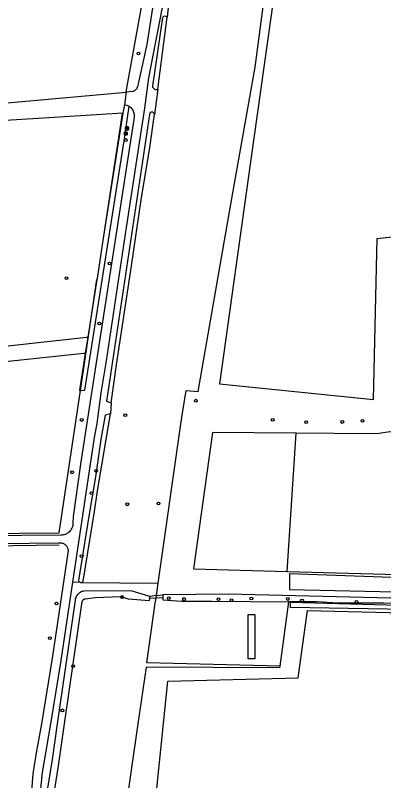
# Model space of a CAD drawing. Extents: x 162722 to 165099, y 384721 to 386283.
# Drawn here: x 164157.6 to 164285.4, y 385230.3 to 385495.9 of the extents above; entities that cross this region are included whole.
import ezdxf

# ---------------------------------------------------------------- set-up
doc = ezdxf.new("R2010")
doc.units = 0
for name, color, linetype in [('IMGEO_Afvalbak', 7, 'Continuous'), ('IMGEO_Bank', 7, 'Continuous'), ('IMGEO_Boom', 7, 'Continuous'), ('IMGEO_Duiker', 7, 'Continuous'), ('IMGEO_Gemengd_bos', 7, 'Continuous'), ('IMGEO_Grasland_overig', 7, 'Continuous'), ('IMGEO_Hek', 7, 'Continuous'), ('IMGEO_Loofbos', 7, 'Continuous'), ('IMGEO_Pand', 7, 'Continuous'), ('IMGEO_Voetpad_halfverhard', 7, 'Continuous'), ('IMGEO_Waterloop', 7, 'Continuous')]:
    doc.layers.add(name, color=color, linetype=linetype)

msp = doc.modelspace()

# ---------------------------------------------------------------- linework, layer by layer
at = {"layer": 'IMGEO_Afvalbak'}
for p, q in [((164195.85, 385456.23), (164195.85, 385457.02)), ((164195.85, 385457.02), (164195.85, 385456.23)), ((164195.95, 385457.12), (164196.74, 385457.12)), ((164196.74, 385457.12), (164195.95, 385457.12)), ((164196.74, 385456.13), (164195.95, 385456.13)), ((164195.95, 385456.13), (164196.74, 385456.13)), ((164196.84, 385457.02), (164196.84, 385456.23)), ((164196.84, 385456.23), (164196.84, 385457.02))]:
    msp.add_line(p, q, dxfattribs=at)
msp.add_lwpolyline([(164195.99, 385456.84), (164196.7, 385456.84), (164196.55, 385456.37), (164196.14, 385456.37), (164195.99, 385456.84)], dxfattribs=at)
for centre, start, end in [((164195.95, 385457.02), 90, 180), ((164195.95, 385457.02), 90, 180), ((164195.95, 385456.23), 180, 270), ((164195.95, 385456.23), 180, 270), ((164196.74, 385457.02), 0, 90), ((164196.74, 385457.02), 360, 90), ((164196.74, 385456.23), 270, 0), ((164196.74, 385456.23), 270, 0)]:
    msp.add_arc(centre, 0.1, start, end, dxfattribs=at)
at = {"layer": 'IMGEO_Bank'}
for p, q in [((164195.44, 385454.42), (164195.44, 385455.26)), ((164195.44, 385455.26), (164195.44, 385454.42)), ((164195.52, 385455.35), (164196.36, 385455.35)), ((164196.36, 385455.35), (164195.52, 385455.35)), ((164195.75, 385454.85), (164195.75, 385454.96)), ((164196.14, 385454.74), (164195.75, 385454.74)), ((164195.79, 385454.96), (164195.79, 385454.85)), ((164196.08, 385454.96), (164195.8, 385454.96)), ((164195.8, 385454.85), (164196.08, 385454.85)), ((164196.09, 385454.85), (164196.09, 385454.96)), ((164196.13, 385454.96), (164196.13, 385454.85)), ((164196.44, 385455.27), (164196.44, 385454.43)), ((164196.44, 385454.43), (164196.44, 385455.27)), ((164196.37, 385454.35), (164195.53, 385454.35)), ((164195.53, 385454.35), (164196.37, 385454.35))]:
    msp.add_line(p, q, dxfattribs=at)
for points in [[(164195.69, 385454.74), (164195.55, 385454.74), (164195.66, 385454.85), (164195.74, 385454.85)], [(164195.74, 385454.96), (164195.66, 385454.96), (164195.66, 385455.13), (164196.22, 385455.13), (164196.22, 385454.96), (164196.14, 385454.96)], [(164195.74, 385454.74), (164195.74, 385454.53), (164195.7, 385454.53), (164195.7, 385454.74)], [(164196.14, 385454.85), (164196.22, 385454.85), (164196.33, 385454.74), (164196.2, 385454.74)], [(164196.19, 385454.74), (164196.19, 385454.53), (164196.15, 385454.53), (164196.15, 385454.74)]]:
    msp.add_lwpolyline(points, dxfattribs=at)
for centre, radius, start, end in [((164195.52, 385455.27), 0.0779, 92.4484, 184.2845), ((164195.52, 385455.27), 0.0779, 92.4484, 184.2845), ((164195.69, 385454.74), 0.00671, 2.8957, 87.1043), ((164195.74, 385454.96), 0.00671, 2.8957, 87.1043), ((164195.74, 385454.85), 0.00671, 272.8957, 357.1043), ((164195.75, 385454.74), 0.00671, 92.8957, 177.1043), ((164195.8, 385454.96), 0.00671, 92.8957, 177.1043), ((164195.8, 385454.85), 0.00671, 182.8957, 267.1043), ((164196.08, 385454.96), 0.00671, 2.8957, 87.1043), ((164196.08, 385454.85), 0.00671, 272.8957, 357.1043), ((164196.14, 385454.96), 0.00671, 92.8957, 177.1043), ((164196.14, 385454.85), 0.00671, 182.8957, 267.1043), ((164196.14, 385454.74), 0.00671, 2.8957, 87.1043), ((164196.2, 385454.74), 0.00671, 92.8957, 177.1043), ((164196.36, 385455.27), 0.0779, 2.4484, 94.2845), ((164196.36, 385455.27), 0.0779, 2.4484, 94.2845), ((164195.52, 385454.42), 0.0779, 182.4484, 274.2845), ((164195.52, 385454.42), 0.0779, 182.4484, 274.2845), ((164196.36, 385454.42), 0.0779, 272.4484, 4.2845), ((164196.36, 385454.42), 0.0779, 272.4484, 4.2845)]:
    msp.add_arc(centre, radius, start, end, dxfattribs=at)
at = {"layer": 'IMGEO_Boom'}
for centre in [(164200.3, 385482.6), (164195.94, 385452.58), (164190.27, 385409.73), (164175.32, 385404.63), (164186.76, 385388.93), (164220.22, 385362.14), (164195.75, 385357.13), (164180.62, 385355.44), (164246.89, 385355.48), (164258.49, 385354.66), (164271.03, 385354.75), (164278.02, 385355.13), (164185.65, 385337.82), (164177.27, 385337.29), (164184.05, 385330.06), (164196.44, 385326.18), (164207.28, 385326.46), (164180.59, 385308.21), (164194.63, 385294.01), (164210.88, 385293.64), (164216.13, 385293.32), (164228.1, 385293.24), (164232.59, 385292.93), (164239.48, 385293.49), (164252.1, 385293.35), (164257.04, 385292.76), (164275.94, 385292.37), (164171.88, 385291.76), (164169.56, 385279.73), (164177.69, 385269.99), (164173.92, 385254.68)]:
    msp.add_circle(centre, 0.489, dxfattribs=at)
at = {"layer": 'IMGEO_Duiker'}
msp.add_lwpolyline([(164208.98, 385293.72), (164208.79, 385293.71), (164204.23, 385293.48), (164204.05, 385293.47)], dxfattribs=at)
at = {"layer": 'IMGEO_Gemengd_bos'}
msp.add_lwpolyline([(164252.33, 385292.4), (164249.34, 385270.02)], dxfattribs=at)
at = {"layer": 'IMGEO_Grasland_overig'}
for points in [[(164132.16, 385315.89), (164172.82, 385316.27), (164180.17, 385365.7)], [(164251.92, 385302.92), (164255.05, 385350.87)], [(164180.23, 385299.08), (164177.58, 385299.19)], [(164340.46, 385288.89), (164253.08, 385290.42), (164253.08, 385292.19), (164340.45, 385289.84), (164340.46, 385288.89)], [(164340.77, 385221.28), (164343.9, 385222.64), (164341.32, 385235.52), (164343.58, 385278.11), (164335.24, 385279.06), (164332.81, 385234.21), (164276.04, 385209.41), (164269.93, 385204.62), (164201.37, 385175.67), (164210.46, 385264.87), (164255.72, 385265.96), (164258.91, 385289.28), (164301.34, 385288.31), (164341.47, 385287.14), (164341.48, 385289.48)]]:
    msp.add_lwpolyline(points, dxfattribs=at)
at = {"layer": 'IMGEO_Hek'}
for points in [[(164194.61, 385461.84), (164188.12, 385418.52)], [(164180.17, 385365.7), (164185.9, 385404.23)], [(164132.41, 385311.6), (164172.84, 385312.15)]]:
    msp.add_lwpolyline(points, dxfattribs=at)
at = {"layer": 'IMGEO_Loofbos'}
for points in [[(164207.13, 385298.84), (164215.05, 385354.01), (164215.6, 385357.8), (164216.9, 385365.66), (164221.07, 385365.32), (164232.76, 385432.35), (164240.82, 385477.91), (164249.52, 385543.44)], [(164319.16, 385490.35), (164280.79, 385515.66), (164283.26, 385520.13), (164278.41, 385523.53), (164274.51, 385519.93), (164251.8, 385534.71), (164239.16, 385444.99), (164228.39, 385368.02), (164281.84, 385362.6), (164283.16, 385418.4), (164295.6, 385419.77), (164291.95, 385363.3)], [(164196.09, 385469.24), (164196.22, 385469.98), (164201.56, 385500), (164204.24, 385519.58), (164204.97, 385526.27)], [(164210.99, 385501.88), (164210.29, 385495.21)], [(164103.94, 385461.21), (164141.8, 385464.38), (164196.09, 385469.24)], [(164207.09, 385470.28), (164205.88, 385461.49)], [(164194.95, 385461.85), (164165.56, 385460.05), (164104.89, 385456.32)], [(164122.94, 385375.24), (164122.52, 385377.55), (164182.26, 385384.2), (164182.75, 385384.22)], [(164181.84, 385378.47), (164181.36, 385378.47), (164123.46, 385372.36), (164122.94, 385375.24)], [(164190.9, 385361.39), (164190.61, 385357.56)], [(164255.05, 385350.87), (164226.03, 385351.15), (164219.41, 385303.8), (164251.92, 385302.92)], [(164251.92, 385302.92), (164294.62, 385301.76), (164297.28, 385327.41), (164336.71, 385330.62), (164337.24, 385352.85)], [(164332.9, 385351.75), (164332.84, 385351.17), (164287.51, 385351.3), (164283.01, 385350.65), (164268.26, 385350.75), (164255.05, 385350.87)], [(164252.76, 385302.03), (164252.75, 385296.63), (164294.6, 385295.75), (164294.58, 385300.58), (164252.76, 385302.03)], [(164180.52, 385299.07), (164207.13, 385298.84)], [(164206.52, 385294.5), (164207.13, 385298.84)], [(164249.34, 385270.02), (164203.18, 385271.17), (164206.16, 385291.89), (164206.4, 385293.59), (164206.52, 385294.5)], [(164206.52, 385294.5), (164204.28, 385294.24)], [(164206.52, 385294.5), (164208.79, 385294.77)], [(164249.34, 385270.02), (164249.26, 385269.41), (164202.97, 385269.71), (164200.14, 385250), (164188.82, 385171.2), (164188.95, 385170.65)]]:
    msp.add_lwpolyline(points, dxfattribs=at)
at = {"layer": 'IMGEO_Pand'}
msp.add_lwpolyline([(164240.8, 385272.68), (164240.78, 385287.84), (164238.28, 385287.83), (164238.3, 385272.68), (164240.8, 385272.68)], dxfattribs=at)
at = {"layer": 'IMGEO_Voetpad_halfverhard'}
for points in [[(164213.83, 385595.83), (164214.24, 385590.48), (164215.91, 385567.1), (164213.7, 385549.36), (164210, 385529.18), (164205.42, 385500), (164203.18, 385485.7), (164199.93, 385471.05), (164199.92, 385471.02), (164199.87, 385470.83), (164199.79, 385470.64), (164199.7, 385470.46), (164199.6, 385470.29), (164199.48, 385470.13), (164199.34, 385469.98), (164199.19, 385469.84), (164199.04, 385469.72), (164198.86, 385469.61), (164198.69, 385469.52), (164198.5, 385469.44), (164198.31, 385469.38), (164196.09, 385469.24)], [(164177.58, 385299.19), (164185.04, 385349.31), (164186.01, 385354.26), (164187.4, 385364.89), (164189.19, 385375.93), (164196.12, 385422.29), (164202.52, 385463.62), (164203.92, 385474.13), (164208.54, 385497.96), (164208.83, 385500), (164209.22, 385502.77)], [(164196.09, 385469.24), (164195.96, 385468.38), (164195.42, 385464.83)], [(164197.06, 385464.31), (164197.48, 385464.01), (164197.69, 385463.82), (164197.93, 385463.55), (164198.15, 385463.26), (164198.35, 385462.95), (164198.51, 385462.62), (164198.64, 385462.28), (164198.74, 385461.93), (164198.82, 385461.58), (164198.86, 385461.21), (164198.86, 385460.85), (164198.84, 385460.49), (164180.38, 385340.97), (164177.64, 385321.92), (164177.56, 385319.66), (164177.56, 385319.59), (164177.55, 385319.23), (164177.51, 385318.87), (164177.43, 385318.52), (164177.32, 385318.18), (164177.19, 385317.85), (164177.02, 385317.53), (164176.83, 385317.23), (164176.61, 385316.94), (164176.37, 385316.68), (164176.1, 385316.44), (164175.81, 385316.22), (164175.51, 385316.03), (164175.19, 385315.87), (164174.85, 385315.74), (164174.51, 385315.64), (164174.16, 385315.57), (164173.8, 385315.53), (164173.44, 385315.52), (164132.32, 385315.11)], [(164195.42, 385464.83), (164196.26, 385464.7), (164197.06, 385464.31)], [(164132.05, 385312.31), (164172.45, 385312.79), (164172.57, 385312.82), (164172.83, 385312.85), (164173.08, 385312.85), (164173.34, 385312.84), (164173.59, 385312.8), (164173.84, 385312.74), (164174.08, 385312.66), (164174.32, 385312.55), (164174.54, 385312.43), (164174.75, 385312.29), (164174.95, 385312.12), (164175.13, 385311.94), (164175.3, 385311.75), (164175.45, 385311.54), (164175.58, 385311.32), (164175.68, 385311.09), (164175.77, 385310.84), (164175.84, 385310.6), (164175.88, 385310.34), (164175.9, 385310.09), (164175.9, 385309.83), (164175.87, 385309.58), (164175.82, 385309.33), (164170.47, 385273.52), (164166.68, 385250), (164164.79, 385239.93), (164163.72, 385232.62), (164162.52, 385217.48)], [(164160.6, 385186.09), (164160.5, 385187.23), (164160.46, 385189.74), (164160.64, 385192.25), (164161.04, 385194.73), (164161.66, 385197.16), (164164.19, 385208.51), (164165.07, 385213.63), (164167.08, 385233.11), (164169.88, 385250), (164173.52, 385271.93), (164177.58, 385299.19)]]:
    msp.add_lwpolyline(points, dxfattribs=at)
at = {"layer": 'IMGEO_Waterloop'}
for points in [[(164208.62, 385495.09), (164205.14, 385471.24)], [(164207.09, 385470.28), (164210.29, 385495.21)], [(164180.17, 385365.7), (164181.66, 385365.83), (164195.34, 385452.34), (164197.06, 385464.31)], [(164195.42, 385464.83), (164194.95, 385461.85)], [(164194.95, 385461.85), (164188.12, 385418.52), (164185.95, 385404.49), (164185.9, 385404.23), (164182.75, 385384.22)], [(164204.12, 385461.5), (164189.2, 385361.97), (164190.9, 385361.39)], [(164190.9, 385361.39), (164192.7, 385374.58), (164197.95, 385408.95), (164201.3, 385431.89), (164204.24, 385450.02), (164205.88, 385461.49)], [(164182.75, 385384.22), (164181.84, 385378.47)], [(164181.84, 385378.47), (164180.07, 385367.24), (164179.82, 385365.66), (164180.17, 385365.7)], [(164190.61, 385357.56), (164188.81, 385357.15), (164187.28, 385348.65), (164185.43, 385335.69), (164183.11, 385322.07), (164179.57, 385299.78)], [(164181.14, 385299.55), (164185.07, 385323.7), (164186.06, 385330.9), (164190.61, 385357.56)], [(164204.28, 385294.24), (164197.75, 385296.13), (164181.28, 385296.03), (164180.98, 385295.97), (164180.68, 385295.88), (164180.39, 385295.76), (164180.11, 385295.62), (164179.84, 385295.46), (164179.59, 385295.27), (164179.36, 385295.06), (164179.15, 385294.83), (164178.96, 385294.58), (164178.79, 385294.32), (164178.65, 385294.04), (164178.53, 385293.75), (164178.44, 385293.45), (164178.38, 385293.15), (164178.35, 385292.96), (164172.11, 385250), (164170.33, 385237.69), (164163.98, 385198.6)], [(164165.91, 385193.19), (164172.57, 385235.47), (164174.67, 385250), (164180.83, 385292.51), (164180.86, 385292.59), (164180.93, 385292.71), (164181, 385292.83), (164181.08, 385292.93), (164181.18, 385293.04), (164181.28, 385293.13), (164181.39, 385293.21), (164181.51, 385293.29), (164181.63, 385293.35), (164181.76, 385293.4), (164181.89, 385293.44), (164185.31, 385293.8), (164194.1, 385294.14), (164196.8, 385293.41), (164204.19, 385292.75), (164204.23, 385293.48), (164204.28, 385294.24)], [(164337.86, 385292.59), (164297.28, 385293.39), (164231.46, 385295.02), (164208.79, 385294.77)], [(164208.79, 385294.77), (164208.79, 385293.71), (164208.79, 385293.04), (164215.24, 385292.52), (164225.83, 385292.62), (164252.33, 385292.4)], [(164339.72, 385290.72), (164307.6, 385291.51), (164285.43, 385291.87), (164269.25, 385291.86), (164262.37, 385292.31), (164252.33, 385292.4)]]:
    msp.add_lwpolyline(points, dxfattribs=at)
for centre, radius, start, end in [((164209.5, 385494.48), 1.08, 42.75, 145.0958), ((164206.45, 385471.44), 1.32, 188.7483, 299.0899), ((164205, 385461.37), 0.888, 8.0536, 171.7509), ((164180.38, 385299.88), 0.82, 187.274, 259.1935), ((164180.38, 385299.9), 0.843, 259.5358, 279.6874), ((164180.38, 385299.89), 0.825, 279.9811, 336.3746)]:
    msp.add_arc(centre, radius, start, end, dxfattribs=at)

doc.saveas('drawing.dxf')
